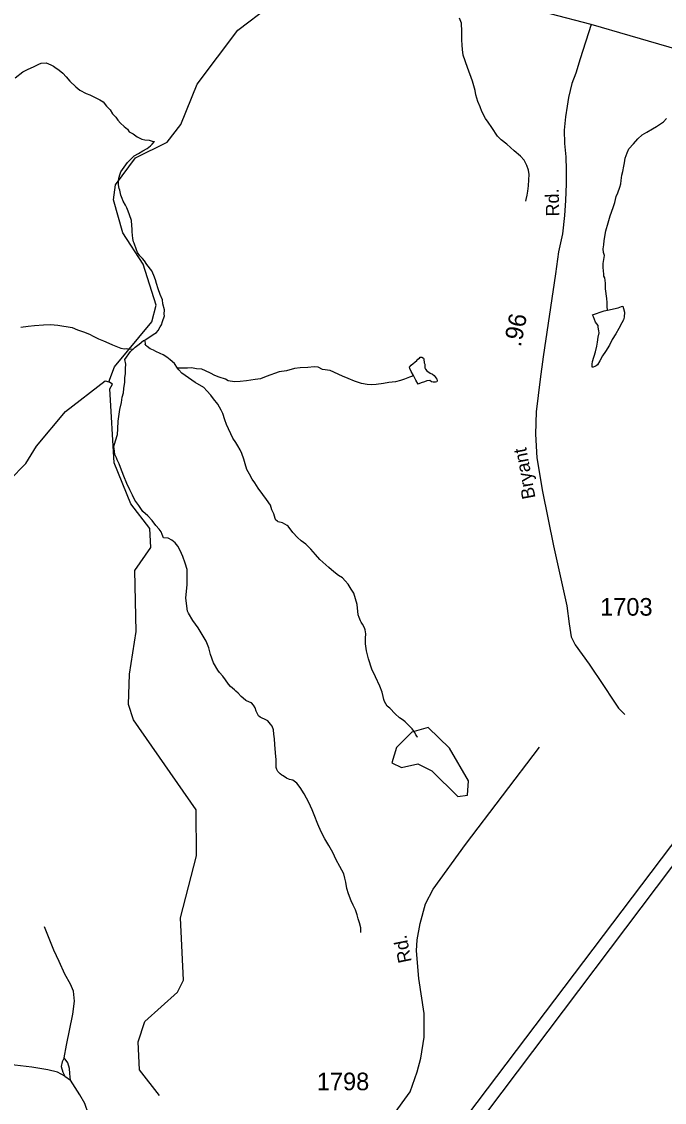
# Model space of a CAD drawing. Extents: x 2126262 to 2293712, y 749403 to 919119.
# Drawn here: x 2194027 to 2198588, y 827089 to 834758 of the extents above; entities that cross this region are included whole.
import ezdxf

# ---------------------------------------------------------------- set-up
doc = ezdxf.new("R2010")
doc.units = 0
for name, color, linetype in [('Exist Aviation Commercial or Municipal Perimeter Paved', 7, 'Continuous'), ('Exist Hydrographic Creek Single Shore', 7, 'Continuous'), ('Exist Hydrographic Misc Water Feature', 7, 'Continuous'), ('Exist Hydrographic Pond Under 1500 Sq Ft', 7, 'Continuous'), ('Exist Road Non-System Type 51', 7, 'Continuous'), ('Exist Road Secondary Mileage Hundredths English Label', 7, 'Continuous'), ('Exist Road Secondary Type 41 Attributed', 7, 'Continuous'), ('Exist Road Secondary Type 51 Attributed', 7, 'Continuous'), ('Exist Road Secondary Type 51 Label', 7, 'Continuous'), ('Exist Road Secondary Type 51 Number Label', 7, 'Continuous')]:
    doc.layers.add(name, color=color, linetype=linetype)

msp = doc.modelspace()

# ---------------------------------------------------------------- linework, layer by layer
at = {"layer": 'Exist Aviation Commercial or Municipal Perimeter Paved'}
msp.add_lwpolyline([(2199662.5, 830263.6), (2199732.9, 830210), (2196446.9, 825852.8), (2196369, 825912.1), (2199662.5, 830263.6)], dxfattribs=at)
at = {"layer": 'Exist Hydrographic Creek Single Shore'}
for points in [[(2194644.5, 832201.3), (2194685.5, 832308.6), (2194950.4, 832628), (2194982.4, 832745.4), (2194889.5, 833036), (2194745.5, 833258.7), (2194677.5, 833493), (2194693.5, 833601), (2194833.5, 833791.7), (2195058.5, 833901.8), (2195157.5, 834027.8), (2195271.5, 834314), (2195560.4, 834698.4), (2195784.5, 834867.7), (2196254.5, 835543.6), (2196545.8, 835810.2), (2196608.4, 835901.3), (2196872.5, 836547.7), (2196971.4, 836749.1), (2197167.4, 837325.7), (2197357.5, 837508.7), (2197722.5, 837678.4), (2198004.4, 837895.6), (2198062.5, 838005.9)], [(2191919.5, 830007.1), (2191968.5, 830091.4), (2192697.5, 830788.2), (2192879.6, 830863.2), (2193087.5, 830898.3), (2193245.4, 831006.5), (2193493.5, 831267.1), (2193642.6, 831359.2), (2193941.5, 831504), (2194057.4, 831622.9), (2194131.4, 831746), (2194338.5, 831991.1), (2194619.4, 832208.3), (2194644.5, 832201.3)]]:
    msp.add_lwpolyline(points, dxfattribs=at)
at = {"layer": 'Exist Hydrographic Misc Water Feature'}
for points in [[(2197605.3, 833484.8), (2197607.4, 833496.9), (2197613.1, 833526.9), (2197618.8, 833555), (2197622.5, 833593), (2197626.4, 833634.9), (2197628.1, 833672.9), (2197623.8, 833702.9), (2197611.7, 833736.8), (2197593.4, 833774.7), (2197567.2, 833802.5), (2197520.8, 833842.1), (2197468.5, 833887.8), (2197428.3, 833919.5), (2197402.3, 833945.3), (2197363.8, 834007), (2197337.5, 834044.8), (2197319.3, 834070.7), (2197293, 834120.5), (2197280.9, 834154.4), (2197264.5, 834190.3), (2197250.4, 834238.2), (2197244, 834270.1), (2197225.6, 834336), (2197191.1, 834431.7), (2197160.3, 834519.4), (2197156, 834561.4), (2197151.7, 834591.4), (2197149.5, 834629.3), (2197149.3, 834655.3), (2197149.3, 834687.3), (2197146.8, 834747.2), (2197134.5, 834783.2)], [(2193980.6, 834359.5), (2194034.1, 834401.9), (2194074.1, 834420.1), (2194109.8, 834438.4), (2194149.8, 834456.7), (2194165.8, 834462.7), (2194201.6, 834465), (2194233.8, 834451.3), (2194251.9, 834441.4), (2194261.7, 834435.4), (2194292.1, 834413.7), (2194320.2, 834391.9), (2194342.3, 834366), (2194368.6, 834336.2), (2194410.8, 834296.5), (2194438.9, 834272.7), (2194485, 834249.1), (2194511.1, 834239.2), (2194581.4, 834203.8), (2194605.6, 834189.9), (2194629.6, 834158.1), (2194653.8, 834132.2), (2194672, 834104.4), (2194694, 834080.6), (2194710.4, 834058.7), (2194728.6, 834036.8), (2194754.7, 834015), (2194776.8, 833995.1), (2194790.8, 833977.2), (2194819.1, 833961.4), (2194847.2, 833939.6), (2194879.3, 833923.9), (2194901.3, 833920), (2194931.4, 833916.2), (2194959.3, 833908.4), (2194969.4, 833908.5)], [(2198184.6, 832711.1), (2198184.6, 832719.1), (2198182.3, 832725.1), (2198182.3, 832747.1), (2198182.1, 832765.1), (2198180.1, 832793), (2198169.6, 832860.9), (2198169.4, 832903), (2198165.1, 832938.9), (2198158.7, 832952.8), (2198156.9, 832966.8), (2198154.6, 832990.8), (2198152.6, 833012.8), (2198154.2, 833040.7), (2198158.1, 833070.8), (2198161.8, 833098.8), (2198155.9, 833120.8), (2198153.6, 833144.8), (2198157.3, 833174.8), (2198161, 833204.7), (2198172.5, 833272.8), (2198188.3, 833330.9), (2198203.9, 833381), (2198223.5, 833439.1), (2198235.4, 833475.2), (2198244.9, 833517.2), (2198256.8, 833543.3), (2198270.5, 833583.4), (2198278.3, 833607.5), (2198280.1, 833631.5), (2198285.9, 833667.5), (2198293.9, 833693.5), (2198299.4, 833731.6), (2198305.4, 833755.6), (2198309, 833789.7), (2198322.8, 833827.7), (2198336.5, 833855.8), (2198368.3, 833892), (2198400.1, 833926.2), (2198429.8, 833954.4), (2198463.9, 833974.7), (2198503.6, 833996.9), (2198531.3, 834013.1), (2198559.4, 834033.3), (2198581.2, 834047.4), (2198603.1, 834071.6)], [(2194901.1, 832498.5), (2194960.8, 832538.8), (2194982.5, 832553), (2194994.6, 832567.1), (2195010.4, 832591.2), (2195018.4, 832607.2), (2195026.2, 832629.3), (2195039.9, 832669.3), (2195037.9, 832681.3), (2195041.5, 832713.3), (2195029.2, 832755.2), (2195025.1, 832783.3), (2195008.7, 832821.1), (2194994.6, 832863), (2194984.3, 832898.9), (2194976.1, 832924.8), (2194965.9, 832956.7), (2194949.7, 832990.6), (2194915.2, 833034.3), (2194899, 833060.2), (2194885.1, 833076.2), (2194864.8, 833096.1), (2194848.8, 833119.9), (2194840.6, 833139.8), (2194824.4, 833185.7), (2194820.3, 833195.7), (2194816, 833219.6), (2194811.9, 833265.6), (2194811.7, 833285.6), (2194809.6, 833311.6), (2194805.3, 833347.6), (2194792.8, 833387.4), (2194782.8, 833413.4), (2194772.5, 833437.3), (2194762.7, 833455.2), (2194746.3, 833483), (2194740.1, 833503), (2194730.1, 833526.9), (2194723.9, 833560.9), (2194719.6, 833574.9), (2194713.7, 833600.8), (2194713.3, 833624.8), (2194717.1, 833646.8), (2194725.1, 833676.9), (2194730.9, 833692.9), (2194754.7, 833725.1), (2194778.3, 833759.3), (2194800.4, 833781.3), (2194826, 833805.5), (2194855.8, 833821.7), (2194885.9, 833841.9), (2194917.5, 833858.1), (2194941.5, 833876.3), (2194953.4, 833888.4), (2194969.4, 833908.5)], [(2194020.6, 832590.4), (2194072.7, 832596.7), (2194118.6, 832601), (2194182.6, 832607.5), (2194232.6, 832609.8), (2194284.5, 832604.1), (2194384.6, 832586.9), (2194422.5, 832571.1), (2194464.7, 832557.4), (2194508.8, 832539.7), (2194535.1, 832525.9), (2194573, 832508.2), (2194607, 832492.4), (2194645.4, 832476.7), (2194671.4, 832464.9), (2194731.5, 832441.3), (2194755.5, 832435.5), (2194771.5, 832437.6), (2194807.6, 832433.8), (2194819.7, 832435.9)], [(2194819.7, 832435.9), (2194833.4, 832448), (2194861.3, 832470.1), (2194891, 832494.3), (2194901.1, 832498.5)], [(2195132.4, 832300.1), (2195112.1, 832332), (2195080.1, 832357.7), (2195055.9, 832377.6), (2195031.9, 832393.4), (2195009.6, 832403.2), (2194979.6, 832417), (2194961.6, 832426.9), (2194937.6, 832436.7), (2194917.3, 832452.6), (2194909.3, 832460.6), (2194903.3, 832468.5), (2194905.4, 832474.5), (2194903.1, 832488.5), (2194901.1, 832498.5)], [(2194760, 832359.5), (2194799.6, 832417.8), (2194819.7, 832435.9)], [(2196808.1, 832247.8), (2196790, 832275.6), (2196781.8, 832295.5), (2196777.9, 832305.5), (2196791.7, 832319.5), (2196805.6, 832331.7), (2196815.7, 832341.7), (2196831.2, 832353.9), (2196839.2, 832361.9), (2196849.3, 832370), (2196855.4, 832376), (2196867.3, 832376.1), (2196877.4, 832370.2), (2196881.3, 832362.2), (2196881.3, 832354.2), (2196883.5, 832348.2), (2196883.5, 832336.2), (2196887.6, 832326.2), (2196887.8, 832312.3), (2196887.8, 832302.3), (2196891.9, 832292.3), (2196901.8, 832280.4), (2196926.2, 832264.6), (2196942.2, 832256.6), (2196954.1, 832246.7), (2196962.1, 832236.8), (2196966.4, 832230.8), (2196972.3, 832220.8), (2196976.4, 832210.9), (2196976.4, 832206.9), (2196972.3, 832200.9), (2196962.7, 832198.8), (2196946.7, 832198.7), (2196934.4, 832202.6), (2196922.3, 832210.5), (2196902.4, 832208.3), (2196884.5, 832202.2), (2196862.6, 832194.1), (2196844.6, 832188), (2196840.7, 832186), (2196824.3, 832213.9), (2196808.1, 832247.8)], [(2195032.9, 831095.8), (2195024.5, 831119.7), (2195016.3, 831137.7), (2195002.4, 831157.6), (2194980, 831183.4), (2194953.8, 831217.2), (2194921.6, 831251), (2194887.5, 831282.7), (2194859, 831324.5), (2194830.7, 831362.3), (2194812.5, 831398.2), (2194794.2, 831436), (2194772.1, 831479.8), (2194751.8, 831531.7), (2194729.2, 831593.5), (2194719, 831619.5), (2194705.1, 831649.4), (2194698.9, 831663.3), (2194688.9, 831685.2), (2194686.6, 831709.2), (2194680.2, 831743.2), (2194692.1, 831783.2), (2194705.9, 831829.3), (2194709.6, 831869.3), (2194711, 831923.3), (2194722.5, 832005.3), (2194736, 832055.5), (2194739.9, 832093.5), (2194749.5, 832123.6), (2194751.6, 832155.5), (2194759, 832199.5), (2194759, 832229.5), (2194762.9, 832261.6), (2194762.7, 832297.5), (2194766.4, 832327.5), (2194760, 832359.5)], [(2196808.1, 832247.8), (2196800.3, 832241.7), (2196778.3, 832235.5), (2196744.3, 832221.3), (2196714.6, 832211.1), (2196680.5, 832202.9), (2196632.5, 832196.6), (2196594.6, 832190.2), (2196542.5, 832183.9), (2196508.9, 832181.7), (2196478.8, 832183.5), (2196438.6, 832189.2), (2196388.5, 832206.8), (2196342.6, 832224.5), (2196302.4, 832242.2), (2196216.1, 832281.6), (2196162.2, 832289.2), (2196132, 832305), (2196102.1, 832308.8), (2196058, 832302.5), (2196004.1, 832302.1), (2195962, 832295.8), (2195906.2, 832279.5), (2195854.4, 832273.1), (2195760.7, 832240.5), (2195722.5, 832224.2), (2195682.7, 832217.9), (2195622.9, 832209.5), (2195576.9, 832205.2), (2195536.7, 832202.9), (2195492.9, 832208.6), (2195472.8, 832220.5), (2195428.9, 832234.2), (2195396.5, 832248), (2195366.5, 832263.7), (2195330.3, 832279.5), (2195306.3, 832291.3), (2195268.3, 832295), (2195232.2, 832300.8), (2195204.4, 832298.6), (2195166.4, 832298.4), (2195132.4, 832300.1)], [(2196835.7, 829678.7), (2196833.9, 829684.7), (2196823.9, 829696.7), (2196815.7, 829714.6), (2196797.6, 829738.4), (2196773.4, 829764.3), (2196749, 829788.1), (2196733, 829802), (2196709, 829817.8), (2196676.8, 829845.5), (2196638.5, 829885.3), (2196620.6, 829901.1), (2196602.4, 829933), (2196596, 829947), (2196592.1, 829968.9), (2196585.8, 829998.9), (2196569.6, 830042.8), (2196537, 830108.6), (2196512.6, 830162.3), (2196488.2, 830236.1), (2196473.8, 830292), (2196465.6, 830342), (2196467.1, 830382), (2196469.1, 830414), (2196464.8, 830441.9), (2196458.7, 830455.9), (2196444.5, 830481.8), (2196436.3, 830495.7), (2196430.4, 830505.6), (2196422.2, 830529.6), (2196414.2, 830549.5), (2196407.6, 830621.5), (2196395.3, 830661.3), (2196383, 830701.3), (2196364.7, 830731.1), (2196342.6, 830765), (2196322.3, 830790.8), (2196302.4, 830810.7), (2196276.2, 830828.5), (2196242.1, 830854.2), (2196205.8, 830884), (2196143.3, 830941.5), (2196113.1, 830977.3), (2196078.9, 831015), (2196042.8, 831048.8), (2196010.6, 831074.6), (2195984.4, 831098.3), (2195952.2, 831132.2), (2195917.9, 831177.9), (2195911.8, 831181.8), (2195877.7, 831201.6), (2195847.6, 831209.4), (2195841.7, 831213.3), (2195831.6, 831219.3), (2195825.7, 831233.2), (2195817.3, 831265.2), (2195803.1, 831293), (2195792.9, 831327), (2195764.6, 831366.8), (2195738.3, 831402.6), (2195704.1, 831446.4), (2195681.9, 831486.1), (2195661.6, 831512), (2195643.4, 831545.9), (2195625.1, 831579.7), (2195612.8, 831619.7), (2195602.6, 831653.5), (2195590.3, 831693.5), (2195578.4, 831719.3), (2195560.1, 831747.2), (2195545.8, 831771.2), (2195525.7, 831803), (2195481.2, 831898.7), (2195468.9, 831932.5), (2195454.5, 831978.4), (2195442.4, 832000.4), (2195418, 832044.1), (2195387.9, 832081.9), (2195369.6, 832107.8), (2195341.3, 832137.6), (2195319.4, 832161.4), (2195257.1, 832197), (2195164.6, 832262.4), (2195142.4, 832288.2), (2195132.4, 832300.1)], [(2195004.5, 827138.6), (2194862.4, 827318.7), (2194852.6, 827519), (2194901.6, 827662.3), (2195133.5, 827870.8), (2195174.5, 827955.2), (2195154.4, 828398.5), (2195268.4, 828839), (2195265.6, 829163.8), (2194819.6, 829802.8), (2194785.5, 829911.9), (2194792.5, 830128.3), (2194840.5, 830429.1), (2194829.4, 830862.3), (2194944.5, 831027.2), (2194935.4, 831161.9), (2194800.5, 831335.2), (2194682.4, 831626.4), (2194653.5, 832151.8), (2194670.5, 832184.3), (2194644.5, 832201.3)], [(2196433.6, 828294.4), (2196433.4, 828326.3), (2196423.2, 828362.3), (2196415.2, 828392.2), (2196406.8, 828420.2), (2196396.5, 828454.1), (2196380.3, 828488), (2196364.1, 828517.8), (2196345.9, 828569.6), (2196333.6, 828605.6), (2196327, 828651.5), (2196321.1, 828679.4), (2196312.9, 828709.4), (2196284.4, 828763.2), (2196258.1, 828809), (2196233.9, 828862.8), (2196207.3, 828910.6), (2196177.1, 828958.4), (2196152.9, 829008.2), (2196128.3, 829064), (2196102.1, 829129.8), (2196087.9, 829163.7), (2196065.4, 829217.5), (2196031.1, 829277.3), (2196002.6, 829323.1), (2195978.4, 829352.9), (2195950.3, 829374.7), (2195926.3, 829380.5), (2195906.2, 829390.4), (2195882.1, 829406.2), (2195872, 829410.1), (2195862.2, 829420.1), (2195845.8, 829435.9), (2195837.8, 829449.9), (2195831.8, 829465.8), (2195833.2, 829519.9), (2195827.1, 829569.8), (2195822.6, 829627.7), (2195820.3, 829667.7), (2195816, 829701.6), (2195813.8, 829731.7), (2195803.9, 829757.5), (2195791.6, 829773.4), (2195773.4, 829797.3), (2195765.4, 829801.3), (2195719.2, 829823), (2195707.3, 829832.8), (2195691.1, 829864.7), (2195682.7, 829888.6), (2195672.9, 829908.6), (2195658.5, 829924.5), (2195644.6, 829928.4), (2195616.5, 829940.2), (2195598.3, 829958.1), (2195584.3, 829967.9), (2195564, 829991.8), (2195546.2, 830005.7), (2195536.1, 830015.6), (2195509.9, 830039.4), (2195493.9, 830057.3), (2195473.6, 830087.1), (2195453.3, 830113), (2195431.1, 830138.9), (2195419, 830156.8), (2195388.9, 830208.5), (2195366.3, 830266.3), (2195354, 830314.3), (2195335.6, 830362.1), (2195301.3, 830419.8), (2195279, 830455.7), (2195240.6, 830509.4), (2195210.3, 830559.2), (2195204.4, 830575.2), (2195202.1, 830591.1), (2195195.7, 830631.1), (2195191.6, 830667), (2195200.9, 830763.1), (2195200.7, 830819), (2195202.3, 830871), (2195187.7, 830914.9), (2195169.5, 830962.8), (2195151.2, 831004.6), (2195135, 831036.5), (2195116.8, 831058.4), (2195092.8, 831078.2), (2195066.8, 831092), (2195032.9, 831095.8)]]:
    msp.add_lwpolyline(points, dxfattribs=at)
at = {"layer": 'Exist Hydrographic Pond Under 1500 Sq Ft'}
for points in [[(2198184.6, 832711.1), (2198260.2, 832727.6), (2198284.2, 832735.7), (2198292.2, 832737.8), (2198298.4, 832721.9), (2198304.5, 832696), (2198302.9, 832661.9), (2198297.2, 832641.9), (2198285.1, 832619.8), (2198265.4, 832579.7), (2198243.6, 832541.6), (2198218, 832503.4), (2198198.3, 832461.3), (2198170.6, 832417.1), (2198148.9, 832386.9), (2198129, 832350.8), (2198113.4, 832322.8), (2198103.4, 832314.6), (2198093.3, 832310.6), (2198083.3, 832306.5), (2198075.3, 832306.5), (2198075.3, 832326.5), (2198077.1, 832346.4), (2198098.7, 832414.6), (2198108.3, 832454.6), (2198114, 832482.7), (2198117.7, 832518.7), (2198125.5, 832548.7), (2198121.6, 832564.7), (2198117.3, 832588.7), (2198117.3, 832602.7), (2198099.1, 832624.5), (2198091.1, 832644.4), (2198084.9, 832662.4), (2198078.8, 832672.4), (2198076.9, 832678.4), (2198160.6, 832706.9), (2198184.6, 832711.1)], [(2197122.5, 829259.9), (2197189.6, 829268.4), (2197197.6, 829369.9), (2197062.4, 829602.4), (2196911.5, 829749.8), (2196794.4, 829716.1), (2196687.4, 829606.8), (2196654.6, 829499.3), (2196721.4, 829465.1), (2196838.5, 829492.2), (2196938.6, 829440.9), (2197122.5, 829259.9)]]:
    msp.add_lwpolyline(points, dxfattribs=at)
at = {"layer": 'Exist Road Non-System Type 51'}
msp.add_line((2194332.8, 827273.8), (2194373.9, 827246.6), dxfattribs=at)
for points in [[(2194328.6, 827405.1), (2194343.9, 827494.5), (2194389.9, 827715.5), (2194401.1, 827807.7), (2194395.5, 827878.9), (2194374.6, 827927.7), (2194334.1, 827998.2), (2194292.3, 828089), (2194256, 828168.5), (2194189, 828334.7)], [(2194332.8, 827273.8), (2194280.4, 827302.1), (2194213.5, 827320.3), (2194099.1, 827338.4), (2193977.7, 827353.8), (2193891.6, 827374.3), (2193851.1, 827395.2)], [(2194328.6, 827405.1), (2194313.2, 827375.8), (2194306.2, 827343.7), (2194318.8, 827303.2), (2194332.8, 827273.8)], [(2194373.9, 827246.6), (2194367.6, 827294.8), (2194366.2, 827329.7), (2194353.7, 827368.8), (2194328.6, 827405.1)], [(2194541.5, 826660.2), (2194513.4, 826726.8), (2194512, 826771.5), (2194518.9, 826859.5), (2194513.4, 826943.3), (2194502.2, 827006.1), (2194474.3, 827081.5), (2194439.5, 827141.9), (2194373.9, 827246.6)]]:
    msp.add_lwpolyline(points, dxfattribs=at)
at = {"layer": 'Exist Road Secondary Type 41 Attributed'}
for points in [[(2198068.8, 834736.6), (2197487.2, 834888.1)], [(2198068.8, 834736.6), (2197990.4, 834494.1), (2197959.1, 834392), (2197931.5, 834317.9), (2197906.3, 834219.7), (2197896.6, 834157.7), (2197885.1, 834083.5), (2197875.7, 833987.5), (2197878.4, 833893.7), (2197889, 833799.7), (2197889.7, 833705.7), (2197890.2, 833607.7), (2197885, 833489.8), (2197877.8, 833381.8), (2197864.5, 833251.7), (2197837.4, 833123.6), (2197814.4, 832969.5), (2197727.6, 832378.4), (2197706.4, 832221.3), (2197676.7, 831987.9), (2197672.5, 831830.8), (2197683.1, 831663.1), (2197723.4, 831423.3), (2197800.9, 831037), (2197895.3, 830612.6), (2197912.3, 830485.2), (2197927.2, 830391.8), (2197954.7, 830334.5), (2198054.2, 830197.7), (2198156.4, 830045.9), (2198224.3, 829944), (2198262, 829887.3), (2198307.1, 829842.1)], [(2199027.4, 834458.9), (2198345.3, 834656.5), (2198068.8, 834736.6)]]:
    msp.add_lwpolyline(points, dxfattribs=at)
at = {"layer": 'Exist Road Secondary Type 51 Attributed'}
msp.add_lwpolyline([(2195545.3, 825523.4), (2195637.5, 825635), (2195799.3, 825844.4), (2196109.7, 826265.4), (2196515, 826792.5), (2196783.6, 827164.7), (2196833.8, 827304.3), (2196858.9, 827402), (2196881.9, 827552.1), (2196881.9, 827718.3), (2196844.3, 827968.2), (2196828.2, 828164.4), (2196832.4, 828242.6), (2196854, 828357.8), (2196893.1, 828497.4), (2196947.5, 828602.2), (2197176.3, 828919.1), (2197700.9, 829610.3)], dxfattribs=at)

# ---------------------------------------------------------------- texts
at = {"layer": 'Exist Road Secondary Mileage Hundredths English Label'}
msp.add_text('.96', height=125, rotation=78.80601, dxfattribs=at).set_placement((2197568.4, 832445))
at = {"layer": 'Exist Road Secondary Type 51 Label'}
for s, rotation, p in [('Rd.', 91.62205, (2197842.9, 833376.8)), ('Bryant', 100.48464, (2197673.6, 831378.7)), ('Rd.', 101.4848, (2196795.3, 828088.4))]:
    msp.add_text(s, height=95, rotation=rotation, dxfattribs=at).set_placement(p)
at = {"layer": 'Exist Road Secondary Type 51 Number Label'}
for s, p in [('1703', (2198131.9, 830542.6)), ('1798', (2196121.4, 827174.8))]:
    msp.add_text(s, height=125, dxfattribs=at).set_placement(p)

doc.saveas('drawing.dxf')
